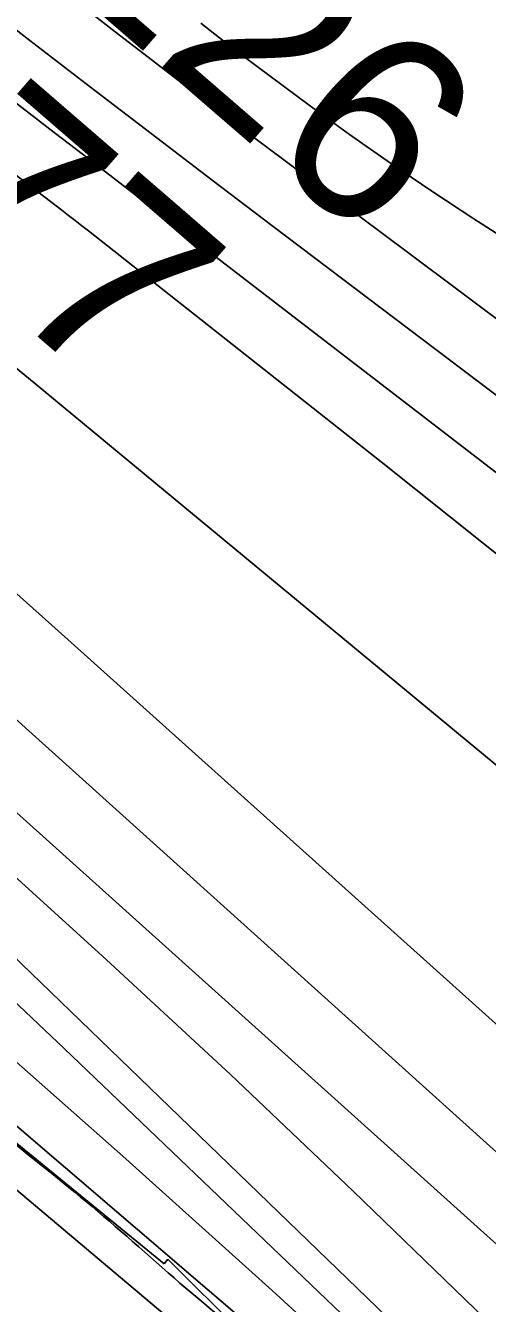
# Model space of a CAD drawing. Extents: x 3684037 to 3722149, y 433263 to 459021.
# Drawn here: x 3702651.7 to 3702813.6, y 451522.3 to 451970.7 of the extents above; entities that cross this region are included whole.
import ezdxf

# ---------------------------------------------------------------- set-up
doc = ezdxf.new("R2010")
doc.units = 0
for name, color, linetype in [('V-RIVR-EDGE', 7, 'Continuous'), ('V-RIVR-RANG', 7, 'Continuous'), ('V-RRAP-RVMT', 7, 'Continuous'), ('V-TOPO-DPTH', 7, 'Continuous'), ('V-TOPO-MAJR', 7, 'Continuous'), ('V-TOPO-MINR', 7, 'Continuous'), ('V-TOPO-WATR', 7, 'Continuous')]:
    doc.layers.add(name, color=color, linetype=linetype)

msp = doc.modelspace()

# ---------------------------------------------------------------- linework, layer by layer
at = {"layer": 'V-RIVR-EDGE'}
for points in [[(3696491.01, 456956.98), (3696499.46, 456945.34), (3696522.43, 456915.36), (3696551.06, 456881.73), (3696592.6, 456839.57), (3696607.93, 456824.57), (3696661.56, 456762.17), (3696696.26, 456732.56), (3696736.59, 456690.41), (3696782.99, 456647.43), (3696798.72, 456631.62), (3696862.88, 456574.85), (3696899.59, 456542.81), (3696931.08, 456518.47), (3696942.36, 456503.48), (3696952.45, 456494.97), (3696962.14, 456487.66), (3696987.16, 456470.62), (3697014.61, 456451.55), (3697061.04, 456420.29), (3697092.52, 456395.55), (3697134.08, 456360.67), (3697166.78, 456335.52), (3697185.73, 456316.47), (3697201.46, 456298.23), (3697211.53, 456284.46), (3697233.7, 456256.1), (3697255.88, 456230.97), (3697279.27, 456203.82), (3697316.37, 456164.91), (3697353.48, 456123.98), (3697376.87, 456099.66), (3697406.33, 456076.13), (3697430.14, 456057.88), (3697450.33, 456044.89), (3697520.13, 455982.44), (3697544.34, 455963.37), (3697581.9, 455942.25), (3697614.61, 455926), (3697632.78, 455913.82), (3697662.24, 455891.91), (3697710.26, 455848.12), (3697757.45, 455800.7), (3697792.14, 455767.05), (3697833.3, 455729.34), (3697868.4, 455696.9), (3697895.83, 455673.38), (3697933.75, 455633.66), (3697972.88, 455598.38), (3698039.46, 455539.58), (3698090.29, 455492.15), (3698135.88, 455447.55), (3698177.02, 455406.61), (3698217.74, 455359.2), (3698254.45, 455321.1), (3698281.47, 455292.72), (3698316.18, 455265.55), (3698357.36, 455240.78), (3698381.98, 455222.12), (3698407.8, 455194.96), (3698430.77, 455163.36), (3698450.93, 455141.88), (3698487.66, 455113.89), (3698517.53, 455091.17), (3698534.07, 455076.97), (3698556.24, 455049.42), (3698582.46, 455019.84), (3698614.72, 454987.01), (3698657.08, 454947.27), (3698691.37, 454913.62), (3698718, 454887.28), (3698807.16, 454806.58), (3698837.41, 454775.78), (3698881.4, 454739.68), (3698910.45, 454713.73), (3698949.18, 454677.64), (3698989.11, 454637.11), (3699039.14, 454591.7), (3699066.57, 454562.92), (3699088.77, 454545.47), (3699187.23, 454465.17), (3699228.39, 454429.88), (3699268.34, 454393.8), (3699300.6, 454360.56), (3699328.84, 454330.56), (3699382.5, 454285.14), (3699427.29, 454244.19), (3699474.49, 454199.59), (3699500.3, 454170.41), (3699532.57, 454139.2), (3699563.24, 454114.46), (3699588.66, 454093.77), (3699608.43, 454073.91), (3699636.65, 454041.49), (3699659.24, 454015.55), (3699675.77, 453998.53), (3699726.99, 453942.6), (3699768.93, 453898.01), (3699807.65, 453854.65), (3699829.44, 453837.61), (3699865.77, 453811.24), (3699885.13, 453793.8), (3699924.68, 453762.57), (3699939.63, 453754.85), (3699950.95, 453754.42), (3699975.6, 453746.67), (3700001.84, 453731.24), (3700023.64, 453714.2), (3700032.9, 453700.84), (3700036.11, 453688.7), (3700042.15, 453679.38), (3700052.63, 453667.23), (3700065.94, 453651.02), (3700072.38, 453638.47), (3700079.63, 453627.94), (3700095.35, 453607.27), (3700141.31, 453551.36), (3700161.45, 453521.38), (3700185.64, 453491.4), (3700219.92, 453452.9), (3700237.25, 453429.81), (3700255.39, 453407.52), (3700340.92, 453326.44), (3700393.37, 453280.61), (3700435.74, 453243.71), (3700480.94, 453207.61), (3700509.2, 453188.54), (3700535.04, 453172.3), (3700559.26, 453156.47), (3700600.44, 453130.89), (3700613.76, 453121.15), (3700623.46, 453116.28), (3700639.19, 453100.47), (3700647.65, 453090.74), (3700674.71, 453074.9), (3700691.25, 453060.71), (3700727.58, 453033.93), (3700758.25, 453008.78), (3700801.44, 452977.54), (3700837.37, 452952.38), (3700871.67, 452924.8), (3700903.95, 452898.44), (3700927.77, 452880.99), (3700958.44, 452857.86), (3701015.34, 452807.99), (3701048.43, 452780.41), (3701075.48, 452762.95), (3701104.95, 452743.47), (3701127.16, 452730.88), (3701156.63, 452713.42), (3701182.87, 452695.56), (3701204.67, 452682.16), (3701235.37, 452666.32), (3701255.56, 452654.14), (3701285.83, 452633.03), (3701312.86, 452607.09), (3701321.33, 452599.79), (3701332.23, 452591.67), (3701350.39, 452577.48), (3701370.57, 452560.44), (3701389.13, 452544.63), (3701408.91, 452532.04), (3701434.36, 452518.63), (3701456.18, 452512.11), (3701467.08, 452506.42), (3701486.05, 452491.01), (3701499.77, 452482.08), (3701518.75, 452468.28), (3701537.72, 452454.08), (3701554.26, 452439.49), (3701575.24, 452422.85), (3701592.2, 452410.28), (3701622.47, 452387.15), (3701647.09, 452368.49), (3701696.32, 452326.72), (3701727.79, 452300.36), (3701754.02, 452278.86), (3701780.66, 452258.17), (3701815.38, 452234.23), (3701863.81, 452194.89), (3701890.45, 452176.22), (3701916.7, 452162), (3701938.89, 452143.34), (3701962.31, 452129.94), (3701986.93, 452112.09), (3702011.95, 452090.6), (3702032.94, 452074.37), (3702051.1, 452058.55), (3702109.2, 452006.65), (3702158.04, 451973.37), (3702192.75, 451944.17), (3702212.11, 451923.9), (3702228.25, 451910.12), (3702239.56, 451906.04), (3702258.94, 451893.46), (3702276.69, 451876.03), (3702294.85, 451861.43), (3702325.52, 451839.11), (3702353.77, 451816.4), (3702388.48, 451789.62), (3702409.06, 451772.59), (3702442.56, 451743.39), (3702493.4, 451700.4), (3702516.8, 451677.7), (3702543.84, 451656.2), (3702589.05, 451624.55), (3702615.68, 451603.86), (3702648.37, 451577.9), (3702681.06, 451551.13), (3702714.15, 451522.34), (3702744.82, 451496.38), (3702761.76, 451479.36), (3702791.61, 451448.55), (3702806.52, 451427.89), (3702821.83, 451408.04), (3702843.21, 451386.55), (3702872.26, 451361.01), (3702910.6, 451327.75), (3702933.18, 451303.03), (3702957.78, 451275.47), (3702989.23, 451239), (3703050.15, 451184.26), (3703086.05, 451144.95), (3703114.68, 451113.34), (3703144.52, 451080.11), (3703160.65, 451061.87), (3703178, 451046.86), (3703202.6, 451019.71), (3703240.51, 450979.58), (3703264.72, 450956.48), (3703289.72, 450930.13), (3703316.74, 450902.16), (3703339.74, 450878.65), (3703374.42, 450840.15), (3703418.36, 450788.28), (3703459.08, 450738.85), (3703496.19, 450699.53), (3703592.58, 450595.78), (3703613.16, 450579.55), (3703630.9, 450558.88), (3703650.24, 450530.53), (3703671.59, 450496.51), (3703693.35, 450468.15), (3703725.21, 450432.89), (3703758.29, 450400.86), (3703788.55, 450373.7), (3703807.1, 450353.03), (3703820.41, 450338.03), (3703842.98, 450309.27), (3703868.37, 450275.64), (3703879.24, 450255.8), (3703887.68, 450233.54), (3703893.72, 450223.82), (3703916.29, 450193.44), (3703936.04, 450167.51), (3703950.95, 450147.66), (3704020.69, 450060.95), (3704036.82, 450041.5), (3704044.07, 450029.75), (3704061.81, 450007.88), (3704081.17, 449986.4), (3704102.92, 449954.4), (3704113.39, 449937.79), (3704138.38, 449903.36), (3704157.73, 449880.26), (3704175.46, 449851.91), (3704189.15, 449830.04), (3704204.88, 449813.42), (3704221.81, 449792.76), (3704273.77, 449711.76), (3704281.41, 449690.71), (3704297.12, 449666.01), (3704324.1, 449622.27), (3704340.63, 449601.6), (3704382.92, 449535.99), (3704402.67, 449506.83), (3704415.95, 449482.53), (3704431.66, 449459.44), (3704449.4, 449437.16), (3704471.98, 449410.42), (3704491.34, 449390.55), (3704521.18, 449354.9), (3704545.76, 449323.7), (3704553.81, 449308.31), (3704563.07, 449292.11), (3704576.77, 449271.05), (3704594.9, 449242.3), (3704618.66, 449204.23), (3704654.93, 449156.02), (3704685.15, 449111.87), (3704709.72, 449071.77), (3704733.89, 449034.11), (3704765.72, 448985.91), (3704789.88, 448945.01), (3704815.26, 448906.53), (3704829.35, 448881.42), (3704849.89, 448850.24), (3704868.83, 448820.67), (3704884.95, 448801.63), (3704901.08, 448780.96), (3704913.97, 448762.33), (3704925.64, 448740.06), (3704932.48, 448726.7), (3704949.8, 448698.35), (3704967.55, 448682.54), (3704988.15, 448670.76), (3705014.8, 448656.95), (3705046.3, 448639.88), (3705064.06, 448624.47), (3705092.28, 448592.05), (3705105.17, 448573.42), (3705120.49, 448553.97), (3705145.89, 448522.77), (3705180.17, 448483.87), (3705197.5, 448460.37), (3705228.52, 448416.22), (3705268.84, 448365.58), (3705295.84, 448328.31), (3705331.7, 448279.29), (3705359.5, 448238.78), (3705380.04, 448203.15), (3705402.15, 448152.55), (3705422.25, 448101.95), (3705439.55, 448066.32), (3705459.26, 448025.43)], [(3701087.9, 455815.66), (3701115, 455804.74), (3701132.15, 455792.04), (3701153.82, 455776.61), (3701181.81, 455758.46), (3701223.36, 455737.56), (3701278.89, 455703.96), (3701311.87, 455692.12), (3701346.66, 455684.8), (3701374.67, 455673.43), (3701409.89, 455653.44), (3701444.65, 455632.56), (3701464.05, 455615.33), (3701477.15, 455608.51), (3701495.68, 455605.3), (3701508.77, 455596.23), (3701541.73, 455576.25), (3701605.84, 455537.66), (3701654.15, 455509.05), (3701706.98, 455479.53), (3701771.1, 455444.11), (3701792.31, 455425.97), (3701810.35, 455407.84), (3701842.84, 455383.79), (3701871.29, 455367.9), (3701898.4, 455358.33), (3701930.48, 455350.57), (3701938.15, 455346.03), (3701940.85, 455337.88), (3701942.17, 455323.86), (3701950.26, 455304.85), (3701968.77, 455291.69), (3701986.84, 455284.86), (3702028.84, 455263.96), (3702080.3, 455231.28), (3702138.1, 455198.58), (3702162.48, 455186.31), (3702199.49, 455157.73), (3702284.38, 455110.05), (3702334.93, 455075.11), (3702368.79, 455051.51), (3702403.09, 455027.01), (3702432.43, 455004.78), (3702464.02, 454981.64), (3702496.07, 454959.41), (3702561.54, 454921.72), (3702609.41, 454897.18), (3702643.74, 454885.34), (3702678.95, 454863.1), (3702710.55, 454839.06), (3702747.09, 454808.67), (3702809.37, 454757.87), (3702853.12, 454715.26), (3702901.41, 454678.97), (3702936.16, 454650.85), (3702977.23, 454621.81), (3703006.12, 454602.75), (3703055.33, 454569.62), (3703081.96, 454552.37), (3703114.03, 454537.37), (3703130.28, 454526.03), (3703139.3, 454515.61), (3703158.67, 454488.88), (3703176.21, 454450.86), (3703196.48, 454419.61), (3703230.31, 454383.35), (3703268.19, 454343.92), (3703298.86, 454313.55), (3703333.6, 454282.72), (3703394.06, 454231.47), (3703468.52, 454169.79), (3703515.89, 454127.63), (3703537.1, 454112.2), (3703575.49, 454095.38), (3703595.83, 454090.8), (3703614.82, 454092.11), (3703646.01, 454085.25), (3703680.34, 454074.32), (3703711.51, 454060.68), (3703749.42, 454031.64), (3703794.52, 453985.41), (3703832.41, 453948.69), (3703867.6, 453917.86), (3703906.85, 453879.78), (3703949.27, 453846.67), (3703996.64, 453803.6), (3704034.55, 453776.37), (3704079.23, 453742.8), (3704127.06, 453702.89), (3704203.31, 453633.98), (3704279.09, 453562.8), (3704334.15, 453517.45), (3704354.88, 453491.63), (3704403.56, 453431.37), (3704447.3, 453381.07), (3704499.61, 453323.97), (3704602.86, 453205.7), (3704658.78, 453146.78), (3704694.86, 453106.45), (3704744.91, 453051.61), (3704767.47, 453032.57), (3704799.49, 452999.48), (3704839.19, 452962.76), (3704877.07, 452921.97), (3704900.98, 452900.21), (3704921.74, 452882.07), (3705006.11, 452810.87), (3705031.83, 452785.49), (3705064.75, 452753.76), (3705099.47, 452713.43), (3705124.73, 452686.69), (3705199.15, 452611.9), (3705260.5, 452554.77), (3705300.64, 452512.62), (3705322.28, 452486.8), (3705349.32, 452453.72), (3705375.04, 452431.95), (3705400.78, 452417.42), (3705408.9, 452407.91), (3705425.57, 452383.9), (3705440.44, 452365.78), (3705475.17, 452328.16), (3705497.27, 452305.05), (3705538.71, 452242.1), (3705568.02, 452209.47), (3705596.44, 452182.72), (3705619, 452163.22), (3705643.82, 452144.17), (3705660.48, 452117), (3705680.33, 452096.6), (3705694.77, 452085.26), (3705739.88, 452045.36), (3705784.54, 452001.84), (3705811.14, 451969.67), (3705835.48, 451938.87), (3705855.33, 451919.38), (3705875.63, 451900.79), (3705907.17, 451856.4), (3705934.67, 451824.23), (3705959.03, 451802.01), (3705979.78, 451782.52), (3706012.26, 451748.98), (3706031.17, 451719.54), (3706049.64, 451692.36), (3706083.46, 451652.04), (3706112.78, 451624.38), (3706130.82, 451607.61), (3706151.13, 451590.38), (3706167.38, 451579.94), (3706183.17, 451564.98), (3706193.99, 451551.84), (3706216.54, 451529.63), (3706251.72, 451492.46), (3706280.59, 451465.26), (3706315.77, 451428.55), (3706345.54, 451401.35), (3706362.23, 451383.22), (3706374.84, 451362.39), (3706396.47, 451332.49), (3706415.86, 451311.64), (3706438.88, 451295.76), (3706470.47, 451273.08), (3706492.13, 451252.68), (3706503.84, 451234.11), (3706511.03, 451218.72), (3706521.85, 451205.12), (3706543.05, 451184.73), (3706567.85, 451157.53), (3706601.2, 451112.24), (3706632.75, 451072.82), (3706662.94, 451028.43), (3706710.26, 450965.92), (3706756.23, 450902.96), (3706785.97, 450861.28), (3706809.84, 450825.05), (3706863.44, 450742.63), (3706903.08, 450681.03), (3706926.04, 450640.28), (3706949.46, 450604.05), (3707000.85, 450538.36), (3707037.79, 450482.66), (3707057.63, 450460)]]:
    msp.add_spline(points, degree=3, dxfattribs=at)
at = {"layer": 'V-RRAP-RVMT'}
for p, q in [((3702700.25, 451536.24), (3702588.14, 451627.77)), ((3702701.5, 451537.77), (3702700.25, 451536.24)), ((3702785.26, 451454.85), (3702701.5, 451537.77))]:
    msp.add_line(p, q, dxfattribs=at)
at = {"layer": 'V-TOPO-DPTH'}
for points in [[(3703173.3, 451189.34), (3703110.25, 451254.14), (3703035.89, 451330.35), (3703009.85, 451356.89), (3702983.7, 451383.33), (3702957.4, 451409.61), (3702930.99, 451435.79), (3702904.34, 451461.71), (3702877.45, 451487.38), (3702850.21, 451512.69), (3702822.74, 451537.74), (3702586.78, 451750), (3702572.71, 451762.49), (3702558.52, 451774.86), (3702544.17, 451787.04), (3702529.71, 451799.1), (3701981, 452250.43)], [(3701981, 452250.43), (3702529.71, 451799.1), (3702544.17, 451787.04), (3702558.52, 451774.86), (3702572.71, 451762.49), (3702586.78, 451750), (3702822.74, 451537.74), (3702850.21, 451512.69), (3702877.45, 451487.38), (3702904.34, 451461.71), (3702930.99, 451435.79), (3702957.4, 451409.61), (3702983.7, 451383.33), (3703009.85, 451356.89), (3703035.89, 451330.35), (3703110.25, 451254.14), (3703173.3, 451189.34)], [(3703241.25, 451051.66), (3702974.54, 451326.24), (3702962.86, 451338.15), (3702951.12, 451349.98), (3702939.26, 451361.7), (3702927.33, 451373.35), (3702580.73, 451708.57), (3702573.47, 451715.51), (3702566.15, 451722.4), (3702558.75, 451729.21), (3702551.3, 451735.95), (3702538.87, 451747.08), (3702537.59, 451748.21), (3702536.29, 451749.34), (3702534.99, 451750.44), (3702533.67, 451751.54), (3702509.7, 451771.24), (3702496.35, 451782.13), (3702482.95, 451792.96), (3702469.48, 451803.69), (3702455.95, 451814.37), (3701943.15, 452216.31)], [(3701943.15, 452216.31), (3702455.95, 451814.37), (3702469.48, 451803.69), (3702482.95, 451792.96), (3702496.35, 451782.13), (3702509.7, 451771.24), (3702533.67, 451751.54), (3702534.99, 451750.44), (3702536.29, 451749.34), (3702537.59, 451748.21), (3702538.87, 451747.08), (3702551.3, 451735.95), (3702558.75, 451729.21), (3702566.15, 451722.4), (3702573.47, 451715.51), (3702580.73, 451708.57), (3702927.33, 451373.35), (3702939.26, 451361.7), (3702951.12, 451349.98), (3702962.86, 451338.15), (3702974.54, 451326.24), (3703241.25, 451051.66)], [(3701954.18, 452151.02), (3702438.38, 451739.58), (3702464.09, 451717.76), (3702489.82, 451695.95), (3702515.57, 451674.18), (3702541.34, 451652.42), (3702927.99, 451326.31), (3703524.24, 450671.86), (3703530.61, 450664.83), (3703536.95, 450657.77), (3703543.25, 450650.67), (3703549.52, 450643.55), (3703600.44, 450585.31), (3703632.01, 450548.92), (3703663.38, 450512.37), (3703694.46, 450475.57), (3703725.35, 450438.61), (3704065.31, 450028.55)], [(3704137.66, 450090.93), (3703595.14, 450714.28), (3703004.87, 451326.06), (3702985.64, 451345.84), (3702966.29, 451365.52), (3702946.79, 451385.03), (3702927.19, 451404.44), (3702809.22, 451520.29), (3702766.56, 451561.63), (3702723.53, 451602.58), (3702679.94, 451642.94), (3702636, 451682.91), (3702562.84, 451748.55), (3702555.15, 451755.36), (3702547.41, 451762.1), (3702539.58, 451768.74), (3702531.69, 451775.31), (3702375.5, 451903.72), (3702300.79, 451964.69), (3702225.78, 452025.3)], [(3702225.78, 452025.3), (3702300.79, 451964.69), (3702375.5, 451903.72), (3702531.69, 451775.31), (3702539.58, 451768.74), (3702547.41, 451762.1), (3702555.15, 451755.36), (3702562.84, 451748.55), (3702636, 451682.91), (3702679.94, 451642.94), (3702723.53, 451602.58), (3702766.56, 451561.63), (3702809.22, 451520.29), (3702927.19, 451404.44), (3702946.79, 451385.03), (3702966.29, 451365.52), (3702985.64, 451345.84), (3703004.87, 451326.06), (3703595.14, 450714.28), (3704137.66, 450090.93)], [(3702157.07, 452018.18), (3702229.08, 451960.05), (3702300.7, 451901.44), (3702372.06, 451842.51), (3702460.55, 451768.93), (3702487.38, 451746.45), (3702514.11, 451723.85), (3702540.67, 451701.04), (3702567.12, 451678.11), (3702635.13, 451618.72), (3702686.83, 451573.01), (3702738.14, 451526.88), (3702788.88, 451480.13), (3702839.24, 451432.95), (3702927.56, 451349.17), (3702933.43, 451343.53), (3702939.26, 451337.84), (3702945.01, 451332.08), (3702950.72, 451326.27), (3703036.55, 451237.77), (3703084.89, 451187.46), (3703132.93, 451136.84), (3703180.49, 451085.79)], [(3703180.49, 451085.79), (3703132.93, 451136.84), (3703084.89, 451187.46), (3703036.55, 451237.77), (3702950.72, 451326.27), (3702945.01, 451332.08), (3702939.26, 451337.84), (3702933.43, 451343.53), (3702927.56, 451349.17), (3702839.24, 451432.95), (3702788.88, 451480.13), (3702738.14, 451526.88), (3702686.83, 451573.01), (3702635.13, 451618.72), (3702567.12, 451678.11), (3702540.67, 451701.04), (3702514.11, 451723.85), (3702487.38, 451746.45), (3702460.55, 451768.93), (3702372.06, 451842.51), (3702300.7, 451901.44), (3702229.08, 451960.05), (3702157.07, 452018.18)]]:
    msp.add_lwpolyline(points, dxfattribs=at)
at = {"layer": 'V-TOPO-MAJR'}
for p, q in [((3702326.11, 452217.95), (3702653.19, 451965.47)), ((3702653.19, 451965.47), (3702674.46, 451949.09)), ((3702674.46, 451949.09), (3702695.76, 451932.75)), ((3702695.76, 451932.75), (3702717.1, 451916.47)), ((3702717.1, 451916.47), (3702738.47, 451900.22)), ((3702738.47, 451900.22), (3702843.27, 451820.74))]:
    msp.add_line(p, q, dxfattribs=at)
msp.add_lwpolyline([(3702337.81, 451994.84), (3702412.67, 451931.61), (3702527.59, 451833.71), (3702551.08, 451813.51), (3702574.47, 451793.19), (3702597.68, 451772.67), (3702620.78, 451752.02), (3702865.1, 451531.7), (3702888.36, 451510.56), (3702911.52, 451489.32), (3702934.52, 451467.9), (3702957.42, 451446.36), (3702997.68, 451408.21), (3703000.35, 451405.65), (3703003.01, 451403.08), (3703005.65, 451400.49), (3703008.27, 451397.87), (3703059.56, 451346.25), (3703087.74, 451317.73), (3703115.8, 451289.11), (3703143.7, 451260.32)], dxfattribs=at)
at = {"layer": 'V-TOPO-MINR'}
for p, q in [((3702241.13, 452313.43), (3702683.12, 451968.51)), ((3702556.71, 452013.9), (3702661.7, 451933.18)), ((3702683.12, 451968.51), (3702696.21, 451958.37)), ((3702696.21, 451958.37), (3702709.34, 451948.27)), ((3702709.34, 451948.27), (3702722.53, 451938.26)), ((3702722.53, 451938.26), (3702735.76, 451928.31)), ((3702661.7, 451933.18), (3702671.99, 451925.26)), ((3702671.99, 451925.26), (3702682.28, 451917.34)), ((3702735.76, 451928.31), (3702785.5, 451891.13)), ((3702640.89, 451923.89), (3702664.38, 451905.89)), ((3702682.28, 451917.34), (3702692.57, 451909.42)), ((3702692.57, 451909.42), (3702702.85, 451901.5)), ((3702664.38, 451905.89), (3702666.73, 451904.08)), ((3702666.73, 451904.08), (3702669.08, 451902.26)), ((3702669.08, 451902.26), (3702671.42, 451900.43)), ((3702671.42, 451900.43), (3702673.75, 451898.6)), ((3702673.75, 451898.6), (3702776.94, 451817.09)), ((3702702.85, 451901.5), (3702999.93, 451672.51)), ((3702785.5, 451891.13), (3702823.64, 451862.63)), ((3702776.94, 451817.09), (3702830.61, 451774.2))]:
    msp.add_line(p, q, dxfattribs=at)
for points in [[(3702018.03, 452291.76), (3702524.25, 451878.05), (3702536.29, 451868.13), (3702548.26, 451858.13), (3702560.16, 451848.03), (3702571.99, 451837.87), (3702590.78, 451821.58), (3702593.17, 451819.51), (3702595.57, 451817.43), (3702597.97, 451815.36), (3702600.37, 451813.29), (3702618.24, 451797.87), (3702629.54, 451788.06), (3702640.81, 451778.21), (3702652.01, 451768.28), (3702663.17, 451758.31), (3702995.89, 451459.25), (3703012.24, 451444.25), (3703028.38, 451429.03), (3703044.2, 451413.48), (3703059.81, 451397.71), (3703509.29, 450934.28)], [(3701981, 452250.43), (3702529.71, 451799.1), (3702544.17, 451787.04), (3702558.52, 451774.86), (3702572.71, 451762.49), (3702586.78, 451750), (3702822.74, 451537.74), (3702850.21, 451512.69), (3702877.45, 451487.38), (3702904.34, 451461.71), (3702930.99, 451435.79), (3702957.4, 451409.61), (3702983.7, 451383.33), (3703009.85, 451356.89), (3703035.89, 451330.35), (3703110.25, 451254.14), (3703173.3, 451189.34)], [(3702161.68, 452246.47), (3702593.31, 451895.53), (3702613.8, 451878.83), (3702634.26, 451862.09), (3702654.67, 451845.29), (3702675.05, 451828.46), (3702843.92, 451688.58), (3702884, 451654.97), (3702923.8, 451621.04), (3702963.19, 451586.64), (3703002.3, 451551.91), (3703066.98, 451493.8), (3703073.49, 451487.84), (3703079.94, 451481.8), (3703086.28, 451475.66), (3703092.56, 451469.44), (3703211.34, 451349.56)], [(3701943.15, 452216.31), (3702455.95, 451814.37), (3702469.48, 451803.69), (3702482.95, 451792.96), (3702496.35, 451782.13), (3702509.7, 451771.24), (3702533.67, 451751.54), (3702534.99, 451750.44), (3702536.29, 451749.34), (3702537.59, 451748.21), (3702538.87, 451747.08), (3702551.3, 451735.95), (3702558.75, 451729.21), (3702566.15, 451722.4), (3702573.47, 451715.51), (3702580.73, 451708.57), (3702927.33, 451373.35), (3702939.26, 451361.7), (3702951.12, 451349.98), (3702962.86, 451338.15), (3702974.54, 451326.24), (3703241.25, 451051.66)], [(3701927.3, 452214.74), (3702351.2, 451880.44), (3702380.69, 451857.05), (3702410.08, 451833.54), (3702439.34, 451809.86), (3702468.5, 451786.06), (3702478.35, 451777.98), (3702502.39, 451757.99), (3702526.27, 451737.81), (3702549.89, 451717.34), (3702573.35, 451696.67), (3702596.57, 451675.73), (3702619.64, 451654.64), (3702642.49, 451633.3), (3702665.18, 451611.79), (3702927.42, 451360.69), (3702936.2, 451352.19), (3702944.91, 451343.63), (3702953.54, 451334.98), (3702962.1, 451326.26), (3703093.59, 451190.97), (3703167.48, 451114.21)], [(3702225.78, 452025.3), (3702300.79, 451964.69), (3702375.5, 451903.72), (3702531.69, 451775.31), (3702539.58, 451768.74), (3702547.41, 451762.1), (3702555.15, 451755.36), (3702562.84, 451748.55), (3702636, 451682.91), (3702679.94, 451642.94), (3702723.53, 451602.58), (3702766.56, 451561.63), (3702809.22, 451520.29), (3702927.19, 451404.44), (3702946.79, 451385.03), (3702966.29, 451365.52), (3702985.64, 451345.84), (3703004.87, 451326.06), (3703595.14, 450714.28), (3704137.66, 450090.93)], [(3702157.07, 452018.18), (3702229.08, 451960.05), (3702300.7, 451901.44), (3702372.06, 451842.51), (3702460.55, 451768.93), (3702487.38, 451746.45), (3702514.11, 451723.85), (3702540.67, 451701.04), (3702567.12, 451678.11), (3702635.13, 451618.72), (3702686.83, 451573.01), (3702738.14, 451526.88), (3702788.88, 451480.13), (3702839.24, 451432.95), (3702927.56, 451349.17), (3702933.43, 451343.53), (3702939.26, 451337.84), (3702945.01, 451332.08), (3702950.72, 451326.27), (3703036.55, 451237.77), (3703084.89, 451187.46), (3703132.93, 451136.84), (3703180.49, 451085.79)], [(3702163.04, 451995.18), (3702462.84, 451743.05), (3702482.44, 451726.51), (3702502, 451709.95), (3702521.53, 451693.32), (3702541.02, 451676.66), (3702790.21, 451463.05), (3702814.64, 451441.81), (3702838.87, 451420.34), (3702862.8, 451398.54), (3702886.53, 451376.52), (3702927.75, 451337.72), (3702930.7, 451334.91), (3702933.62, 451332.07), (3702936.5, 451329.19), (3702939.35, 451326.28), (3702981.41, 451282.83), (3703005.16, 451258.07), (3703028.76, 451233.16), (3703052.14, 451208.05), (3703075.36, 451182.79), (3703524.78, 450689.63)], [(3702713.17, 451971.47), (3702718.04, 451967.62), (3702722.94, 451963.8), (3702727.87, 451960.04), (3702732.84, 451956.31), (3702751.05, 451942.78), (3702765.24, 451932.46), (3702779.57, 451922.34), (3702794.1, 451912.51), (3702808.77, 451902.88), (3702872.94, 451861.68), (3702890.8, 451852.46), (3702909.3, 451845.6), (3702928.75, 451842.29), (3702948.84, 451841.34), (3702962.98, 451846.71), (3702973.02, 451854.87), (3702976.93, 451867.2), (3702976.75, 451882.33), (3702976.61, 451882.76), (3702968.86, 451901.91), (3702959.76, 451920.29)]]:
    msp.add_lwpolyline(points, dxfattribs=at)
at = {"layer": 'V-TOPO-WATR'}
msp.add_lwpolyline([(3701954.18, 452151.02), (3702438.38, 451739.58), (3702464.09, 451717.76), (3702489.82, 451695.95), (3702515.57, 451674.18), (3702541.34, 451652.42), (3702927.99, 451326.31), (3703524.24, 450671.86), (3703530.61, 450664.83), (3703536.95, 450657.77), (3703543.25, 450650.67), (3703549.52, 450643.55), (3703600.44, 450585.31), (3703632.01, 450548.92), (3703663.38, 450512.37), (3703694.46, 450475.57), (3703725.35, 450438.61), (3704065.31, 450028.55)], dxfattribs=at)

# ---------------------------------------------------------------- texts
at = {"layer": 'V-RIVR-RANG'}
for s, p in [('-126', (3702635.94, 452011.12)), ('-77', (3702583.63, 451924.13))]:
    msp.add_text(s, height=67, rotation=319.1014, dxfattribs=at).set_placement(p)

doc.saveas('drawing.dxf')
